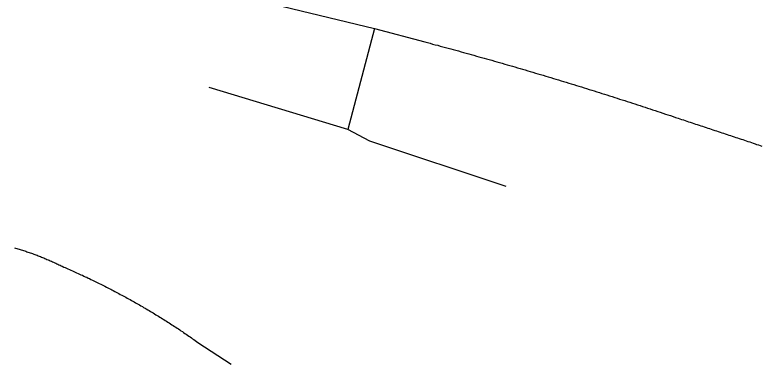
# Model space of a CAD drawing. Extents: x 1268485 to 1426702, y 514839 to 616766.
# Drawn here: x 1382490 to 1383214, y 565037 to 565369 of the extents above; entities that cross this region are included whole.
import ezdxf

# ---------------------------------------------------------------- set-up
doc = ezdxf.new("R2010")
doc.units = 0
doc.layers.add('Old_Level_35', color=7, linetype='Continuous')

msp = doc.modelspace()

# ---------------------------------------------------------------- linework, layer by layer
at = {"layer": 'Old_Level_35'}
for p, q in [((1382711.105, 565387.291), (1382838.955, 565356.379)), ((1382838.955, 565356.379), (1382813.016, 565258.518)), ((1382838.955, 565356.379), (1382887.757, 565343.307)), ((1382813.016, 565258.518), (1382678.707, 565299.272)), ((1382667.634, 565052.236), (1382700.135, 565031.166))]:
    msp.add_line(p, q, dxfattribs=at)
for points in [[(1382887.757, 565343.307), (1382890.423, 565342.692), (1382892.883, 565342.025), (1382895.344, 565341.307), (1382897.907, 565340.641), (1382900.368, 565340.026), (1382902.829, 565339.309), (1382905.392, 565338.642), (1382907.852, 565337.924), (1382910.415, 565337.258), (1382912.876, 565336.643), (1382915.337, 565335.925), (1382917.9, 565335.258), (1382920.36, 565334.541), (1382922.924, 565333.875), (1382925.384, 565333.208), (1382927.845, 565332.49), (1382930.408, 565331.824), (1382932.869, 565331.107), (1382935.227, 565330.389), (1382937.79, 565329.671), (1382940.251, 565329.004), (1382942.711, 565328.338), (1382945.274, 565327.621), (1382947.735, 565326.851), (1382950.298, 565326.185), (1382952.759, 565325.518), (1382955.219, 565324.75), (1382957.782, 565324.083), (1382960.243, 565323.365), (1382962.704, 565322.648), (1382965.267, 565321.93), (1382967.728, 565321.212), (1382970.291, 565320.495), (1382972.751, 565319.726), (1382975.109, 565319.059), (1382977.673, 565318.291), (1382980.133, 565317.624), (1382982.594, 565316.855), (1382985.157, 565316.138), (1382987.618, 565315.42), (1382990.078, 565314.702), (1382992.641, 565313.933), (1382995.102, 565313.164), (1382997.46, 565312.498), (1383000.023, 565311.729), (1383002.484, 565311.011), (1383005.047, 565310.242), (1383007.508, 565309.524), (1383009.968, 565308.756), (1383012.531, 565307.987), (1383014.889, 565307.269), (1383017.35, 565306.5), (1383019.913, 565305.731), (1383022.374, 565305.013), (1383024.835, 565304.245), (1383027.398, 565303.475), (1383029.756, 565302.758), (1383032.216, 565301.989), (1383034.78, 565301.169), (1383037.24, 565300.451), (1383039.701, 565299.682), (1383042.161, 565298.913), (1383044.622, 565298.144), (1383047.083, 565297.375), (1383049.646, 565296.606), (1383052.106, 565295.838), (1383054.465, 565295.068), (1383057.028, 565294.3), (1383059.488, 565293.479), (1383062.051, 565292.762), (1383064.41, 565291.942), (1383066.87, 565291.172), (1383069.331, 565290.352), (1383071.894, 565289.584), (1383074.252, 565288.814), (1383076.713, 565287.994), (1383079.276, 565287.225), (1383081.736, 565286.456), (1383084.095, 565285.636), (1383086.658, 565284.816), (1383089.118, 565284.047), (1383091.579, 565283.227), (1383094.04, 565282.458), (1383096.5, 565281.637), (1383098.961, 565280.817), (1383101.421, 565279.997), (1383103.882, 565279.177), (1383106.343, 565278.356), (1383108.701, 565277.588), (1383111.264, 565276.768), (1383113.725, 565275.948), (1383116.083, 565275.127), (1383118.646, 565274.307), (1383121.106, 565273.487), (1383123.465, 565272.667), (1383126.028, 565271.897), (1383128.488, 565271.077), (1383130.846, 565270.206), (1383133.41, 565269.386)], [(1383133.41, 565269.386), (1383135.153, 565268.822), (1383136.793, 565268.258), (1383138.536, 565267.694), (1383140.176, 565267.181), (1383141.919, 565266.618), (1383143.457, 565266.053), (1383145.2, 565265.49), (1383147.046, 565264.926), (1383148.583, 565264.362), (1383150.326, 565263.798), (1383151.967, 565263.234), (1383153.71, 565262.67), (1383155.35, 565262.107), (1383157.093, 565261.542), (1383158.836, 565260.979), (1383160.476, 565260.414), (1383162.219, 565259.851), (1383163.86, 565259.338), (1383165.603, 565258.774), (1383167.243, 565258.211), (1383168.986, 565257.646), (1383170.627, 565257.083), (1383172.369, 565256.518), (1383174.112, 565255.955), (1383175.753, 565255.391), (1383177.496, 565254.827), (1383179.136, 565254.263), (1383180.879, 565253.699), (1383182.52, 565253.135), (1383184.263, 565252.572), (1383185.903, 565252.007), (1383187.646, 565251.444), (1383189.389, 565250.88), (1383191.029, 565250.316), (1383192.772, 565249.752), (1383194.413, 565249.188), (1383196.156, 565248.624), (1383197.796, 565248.06), (1383199.539, 565247.496), (1383201.077, 565246.933), (1383202.922, 565246.368), (1383204.665, 565245.805), (1383206.203, 565245.241), (1383208.049, 565244.625), (1383209.586, 565244.062), (1383211.329, 565243.498), (1383212.97, 565242.934), (1383214.713, 565242.37)], [(1382966.702, 565203.205), (1382834.546, 565247.138), (1382813.016, 565258.518)], [(1382489.751, 565143.894), (1382490.879, 565143.586), (1382492.007, 565143.227), (1382493.134, 565142.869), (1382494.262, 565142.561), (1382495.288, 565142.254), (1382496.415, 565141.894), (1382497.543, 565141.484), (1382498.671, 565141.177), (1382499.799, 565140.818), (1382500.926, 565140.459), (1382501.849, 565140.049), (1382502.977, 565139.69), (1382504.105, 565139.331), (1382505.233, 565138.921), (1382506.258, 565138.563), (1382507.386, 565138.203), (1382508.513, 565137.742), (1382509.641, 565137.383), (1382510.666, 565136.922), (1382511.794, 565136.563), (1382512.922, 565136.102), (1382513.845, 565135.692), (1382514.973, 565135.333), (1382516.1, 565134.872), (1382517.126, 565134.462), (1382518.253, 565134), (1382519.279, 565133.539), (1382520.406, 565133.129), (1382521.329, 565132.616), (1382522.457, 565132.206), (1382523.585, 565131.744), (1382524.61, 565131.232), (1382525.738, 565130.822), (1382526.763, 565130.309), (1382527.788, 565129.899), (1382528.916, 565129.386), (1382529.839, 565128.874), (1382530.967, 565128.361), (1382531.992, 565127.9), (1382533.017, 565127.387), (1382534.145, 565126.875), (1382535.17, 565126.362), (1382536.093, 565125.9)], [(1382536.093, 565125.9), (1382537.631, 565125.234), (1382538.964, 565124.619), (1382540.399, 565124.055), (1382541.732, 565123.44), (1382543.167, 565122.824), (1382544.603, 565122.209), (1382546.038, 565121.543), (1382547.371, 565120.928), (1382548.704, 565120.313), (1382550.139, 565119.698), (1382551.472, 565119.083), (1382552.907, 565118.416), (1382554.24, 565117.801), (1382555.675, 565117.186), (1382557.111, 565116.52), (1382558.546, 565115.853), (1382559.879, 565115.238), (1382561.212, 565114.572), (1382562.647, 565113.956), (1382563.98, 565113.239), (1382565.415, 565112.624), (1382566.748, 565111.957), (1382568.081, 565111.239), (1382569.516, 565110.624), (1382570.849, 565109.958), (1382572.08, 565109.24), (1382573.515, 565108.573), (1382574.848, 565107.856), (1382576.283, 565107.19), (1382577.616, 565106.523), (1382579.051, 565105.805), (1382580.384, 565105.139), (1382581.717, 565104.421), (1382583.152, 565103.755), (1382584.383, 565103.089), (1382585.715, 565102.319), (1382587.151, 565101.602), (1382588.484, 565100.936), (1382589.919, 565100.166), (1382591.149, 565099.5), (1382592.482, 565098.731), (1382593.918, 565098.065), (1382595.25, 565097.295), (1382596.481, 565096.629), (1382597.916, 565095.86), (1382599.249, 565095.142), (1382600.479, 565094.374), (1382601.915, 565093.707), (1382603.247, 565092.939), (1382604.478, 565092.169), (1382605.913, 565091.452), (1382607.246, 565090.683), (1382608.476, 565089.914), (1382609.912, 565089.196), (1382611.142, 565088.427), (1382612.475, 565087.607), (1382613.91, 565086.89), (1382615.14, 565086.12), (1382616.473, 565085.352), (1382617.704, 565084.582), (1382619.139, 565083.814), (1382620.369, 565082.994), (1382621.702, 565082.276), (1382623.035, 565081.456), (1382624.265, 565080.686), (1382625.598, 565079.866), (1382626.828, 565079.046), (1382628.264, 565078.328), (1382629.494, 565077.508), (1382630.827, 565076.688), (1382632.16, 565075.868), (1382633.39, 565075.047), (1382634.723, 565074.227), (1382635.953, 565073.459), (1382637.286, 565072.638), (1382638.516, 565071.818), (1382639.849, 565070.998), (1382641.08, 565070.178), (1382642.412, 565069.358), (1382643.745, 565068.486), (1382644.976, 565067.665), (1382646.206, 565066.897), (1382647.539, 565066.025), (1382648.769, 565065.205), (1382650.102, 565064.334), (1382651.332, 565063.514), (1382652.665, 565062.642), (1382653.895, 565061.821), (1382655.126, 565060.95), (1382656.356, 565060.079), (1382657.586, 565059.258), (1382658.919, 565058.387), (1382660.149, 565057.515), (1382661.38, 565056.644), (1382662.61, 565055.772), (1382663.84, 565054.901), (1382665.173, 565053.979), (1382666.403, 565053.107), (1382667.634, 565052.236)]]:
    msp.add_lwpolyline(points, dxfattribs=at)

doc.saveas('drawing.dxf')
